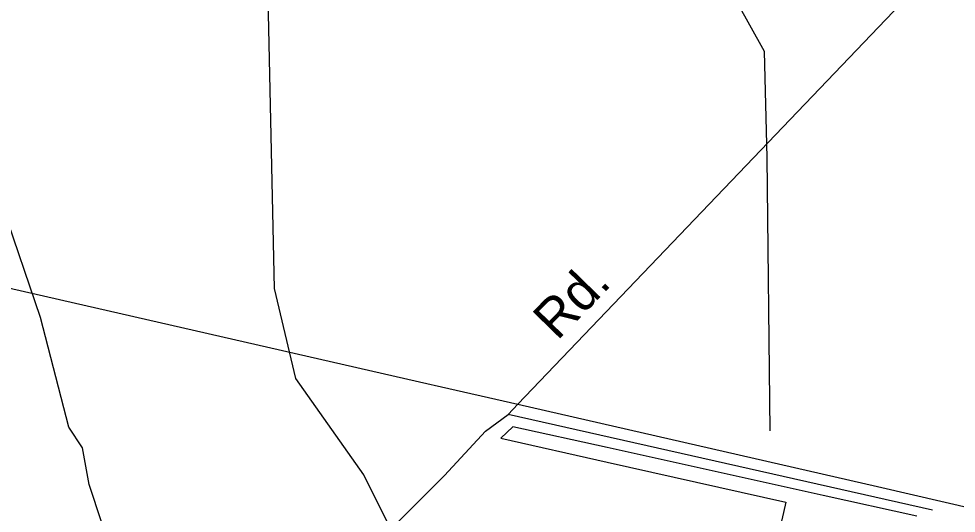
# Model space of a CAD drawing. Extents: x 2260773 to 2342389, y 552869 to 618546.
# Drawn here: x 2298536 to 2300868, y 583030 to 584259 of the extents above; entities that cross this region are included whole.
import ezdxf

# ---------------------------------------------------------------- set-up
doc = ezdxf.new("R2010")
doc.units = 0
for name, color, linetype in [('Exist Boundary Political City Limit New', 7, 'Continuous'), ('Exist Hydrographic Creek Single Shore', 7, 'Continuous'), ('Exist Hydrographic Misc Water Feature', 7, 'Continuous'), ('Exist Railroad Mainline', 7, 'Continuous'), ('Exist Road Non-System Type 51', 7, 'Continuous'), ('Exist Road Non-System Type 51 Label', 7, 'Continuous'), ('Map Preparation Boundary City Limit Buffer Line', 7, 'Continuous')]:
    doc.layers.add(name, color=color, linetype=linetype)

msp = doc.modelspace()

# ---------------------------------------------------------------- linework, layer by layer
at = {"layer": 'Exist Boundary Political City Limit New'}
msp.add_lwpolyline([(2300770.5, 583022.3), (2300537.5, 583073.9), (2300448, 583093.6), (2300000, 583193.3), (2299765, 583244.6), (2299735, 583216.2), (2300000, 583157), (2300444.2, 583057.7), (2300438.2, 583031.8), (2300316.2, 582500)], dxfattribs=at)
at = {"layer": 'Exist Hydrographic Creek Single Shore'}
msp.add_lwpolyline([(2298526, 581692.6), (2298618.1, 581742.2), (2298724.9, 581868), (2298781.9, 581952.3), (2298854.9, 582139), (2298862.9, 582195.1), (2298859, 582569.1), (2298823.9, 582685.7), (2298805.9, 582813), (2298711, 583101.3), (2298693.9, 583192.4), (2298659.9, 583243.6), (2298590, 583516.4), (2298496.1, 583791.4), (2298411, 583873.4), (2298264.1, 583897.1)], dxfattribs=at)
at = {"layer": 'Exist Hydrographic Misc Water Feature'}
for points in [[(2300378, 581478.6), (2300327, 581578.3), (2300217.1, 581685.4), (2299980, 582033.6), (2299716.9, 582538.1), (2299529.9, 582852.1), (2299394, 583125.6), (2299225, 583364.8), (2299171.9, 583589.1), (2299139.9, 585071.1), (2299039, 585155.5), (2298545.1, 585424.4), (2298557, 588122.2), (2298582, 588923.9), (2299155.9, 588970), (2299631, 588982.7)], [(2300405.3, 583234.9), (2300397.7, 583914.5), (2300391.2, 584178.3), (2300042.6, 584804.1)]]:
    msp.add_lwpolyline(points, dxfattribs=at)
at = {"layer": 'Exist Railroad Mainline'}
for points in [[(2296656.3, 584140.6), (2296786.7, 584093.8), (2296937.1, 584037.2), (2297107.7, 583973), (2297236.1, 583924.2), (2297412.5, 583857.8), (2297568.9, 583811.3), (2297679.3, 583774.3), (2297849.5, 583738.1), (2298057.7, 583694.1), (2298265.9, 583646.2), (2298266, 583646.1), (2299561.9, 583350), (2299569.5, 583348.2), (2299777.3, 583300.7)], [(2299777.3, 583300.7), (2300672.6, 583096.1), (2302818.8, 582599.5), (2302913.1, 582578.6), (2303221.6, 582510), (2303273.7, 582498.4), (2303329.8, 582493.1), (2303389.8, 582487.7), (2303471.6, 582486.6), (2303541.4, 582497.4), (2303611.1, 582520), (2303668.7, 582554.8), (2303748.1, 582609.6), (2303815.8, 582671.3), (2303821.5, 582676.4), (2303892.6, 582739.1), (2303894.3, 582740.6), (2303894.7, 582740.9), (2304019.4, 582856.4), (2304138, 582971.6), (2304365.1, 583179.9)]]:
    msp.add_lwpolyline(points, dxfattribs=at)
at = {"layer": 'Exist Road Non-System Type 51'}
msp.add_line((2300809.2, 583037.6), (2299753.3, 583275.7), dxfattribs=at)
for points in [[(2299777.3, 583300.7), (2300803.9, 584373.3), (2301357.5, 584963.7), (2301381.3, 584981.1), (2301714.5, 585334.7)], [(2298031.7, 581049.6), (2298243.4, 581391.1), (2298346.5, 581546), (2298592.5, 581920.6), (2298778.2, 582209.1), (2298934.9, 582440.4), (2299068.4, 582587.5), (2299300.6, 582821.7), (2299432.2, 582961.1), (2299594.7, 583123.7), (2299697.2, 583234.1), (2299753.3, 583275.7), (2299777.3, 583300.7)]]:
    msp.add_lwpolyline(points, dxfattribs=at)
at = {"layer": 'Map Preparation Boundary City Limit Buffer Line'}
msp.add_lwpolyline([(2300770.5, 583022.3), (2300537.5, 583073.9), (2300448, 583093.6), (2300000, 583193.3), (2299765, 583244.6), (2299735, 583216.2), (2300000, 583157), (2300444.2, 583057.7), (2300438.2, 583031.8), (2300316.2, 582500)], dxfattribs=at)

# ---------------------------------------------------------------- texts
at = {"layer": 'Exist Road Non-System Type 51 Label'}
msp.add_text('Rd.', height=95, rotation=45.718, dxfattribs=at).set_placement((2299875.5, 583457.2))

doc.saveas('drawing.dxf')
